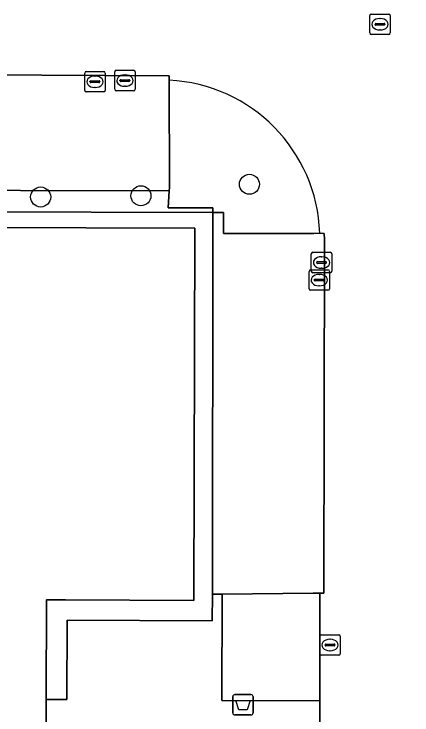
# Model space of a CAD drawing. Extents: x 161477 to 163040, y 383680 to 384871.
# Drawn here: x 162645.44 to 162664.88, y 384309.1 to 384343.35 of the extents above; entities that cross this region are included whole.
import ezdxf

# ---------------------------------------------------------------- set-up
doc = ezdxf.new("R2010")
doc.units = 0
for name, color, linetype in [('IMGEO_Afvalbak', 7, 'Continuous'), ('IMGEO_Boom', 7, 'Continuous'), ('IMGEO_Groenvoorziening', 7, 'Continuous'), ('IMGEO_Kolk', 7, 'Continuous'), ('IMGEO_Pand', 7, 'Continuous'), ('IMGEO_Parkeervlak_open', 7, 'Continuous'), ('IMGEO_Rijbaan_lokaal_open', 7, 'Continuous'), ('IMGEO_Rioolput', 7, 'Continuous'), ('IMGEO_Terreindeel_halfverhard', 7, 'Continuous'), ('IMGEO_Voetpad_open', 7, 'Continuous')]:
    doc.layers.add(name, color=color, linetype=linetype)

msp = doc.modelspace()

# ---------------------------------------------------------------- linework, layer by layer
at = {"layer": 'IMGEO_Afvalbak'}
for p, q in [((162656.125, 384309.2), (162656.125, 384310)), ((162656.125, 384310), (162656.125, 384309.2)), ((162656.225, 384310.1), (162657.015, 384310.1)), ((162657.015, 384310.1), (162656.225, 384310.1)), ((162657.115, 384310), (162657.115, 384309.2)), ((162657.115, 384309.2), (162657.115, 384310)), ((162657.015, 384309.1), (162656.225, 384309.1)), ((162656.225, 384309.1), (162657.015, 384309.1))]:
    msp.add_line(p, q, dxfattribs=at)
msp.add_lwpolyline([(162656.268, 384309.814), (162656.972, 384309.814), (162656.823, 384309.344), (162656.417, 384309.344), (162656.268, 384309.814)], dxfattribs=at)
for centre, start, end in [((162656.225, 384310), 90, 180), ((162656.225, 384310), 90, 180), ((162657.015, 384310), 0, 90), ((162657.015, 384310), 360, 90), ((162656.225, 384309.2), 180, 270), ((162656.225, 384309.2), 180, 270), ((162657.015, 384309.2), 270, 0), ((162657.015, 384309.2), 270, 0)]:
    msp.add_arc(centre, 0.1, start, end, dxfattribs=at)
at = {"layer": 'IMGEO_Boom'}
for centre in [(162656.94, 384335.03), (162651.64, 384334.47), (162646.74, 384334.41)]:
    msp.add_circle(centre, 0.489, dxfattribs=at)
at = {"layer": 'IMGEO_Groenvoorziening'}
msp.add_lwpolyline([(162653.019, 384334.718), (162631.203, 384334.755), (162631.164, 384334.999), (162631.156, 384335.123), (162631.206, 384339.91), (162631.208, 384340.238), (162627.215, 384340.258), (162627.178, 384333.962), (162627.175, 384333.735), (162631.336, 384333.722), (162655.154, 384333.649), (162655.154, 384333.742), (162655.154, 384333.874), (162652.967, 384333.881)], close=True, dxfattribs=at)
msp.add_lwpolyline([(162653.024, 384340.115), (162653.03, 384334.879), (162653.019, 384334.718), (162652.967, 384333.881), (162655.154, 384333.874), (162655.154, 384333.742), (162655.154, 384333.649), (162655.672, 384333.647), (162655.67, 384332.626), (162660.082, 384332.625), (162660.375, 384332.641)], dxfattribs=at)
msp.add_arc((162652.644, 384332.389), 7.735, 1.8646, 87.1847, dxfattribs=at)
at = {"layer": 'IMGEO_Kolk'}
for p, q in [((162648.891, 384339.615), (162648.891, 384340.467)), ((162648.966, 384340.541), (162649.818, 384340.541)), ((162649.892, 384340.467), (162649.892, 384339.615)), ((162650.356, 384339.673), (162650.356, 384340.525)), ((162650.431, 384340.599), (162651.283, 384340.599)), ((162651.357, 384340.525), (162651.357, 384339.673)), ((162649.193, 384340.084), (162649.591, 384340.084)), ((162649.379, 384340.321), (162649.404, 384340.321)), ((162650.615, 384340.093), (162650.615, 384340.105)), ((162650.658, 384340.142), (162651.056, 384340.142)), ((162650.844, 384340.379), (162650.869, 384340.379)), ((162651.099, 384340.105), (162651.099, 384340.093)), ((162649.15, 384340.035), (162649.15, 384340.047)), ((162649.588, 384339.998), (162649.19, 384339.998)), ((162649.402, 384339.761), (162649.377, 384339.761)), ((162649.634, 384340.047), (162649.634, 384340.035)), ((162651.053, 384340.056), (162650.655, 384340.056)), ((162650.867, 384339.819), (162650.842, 384339.819)), ((162649.818, 384339.541), (162648.966, 384339.541)), ((162651.283, 384339.599), (162650.431, 384339.599)), ((162659.963, 384330.782), (162659.963, 384331.634)), ((162660.038, 384331.708), (162660.89, 384331.708)), ((162660.964, 384331.634), (162660.964, 384330.782)), ((162660.222, 384331.202), (162660.222, 384331.214)), ((162660.265, 384331.251), (162660.663, 384331.251)), ((162660.451, 384331.488), (162660.476, 384331.488)), ((162660.706, 384331.214), (162660.706, 384331.202)), ((162659.926, 384330.85), (162660.778, 384330.85)), ((162660.66, 384331.165), (162660.262, 384331.165)), ((162660.474, 384330.928), (162660.449, 384330.928)), ((162659.851, 384329.924), (162659.851, 384330.776)), ((162660.89, 384330.708), (162660.038, 384330.708)), ((162660.339, 384330.63), (162660.364, 384330.63)), ((162660.852, 384330.776), (162660.852, 384329.924)), ((162660.11, 384330.344), (162660.11, 384330.356)), ((162660.548, 384330.307), (162660.15, 384330.307)), ((162660.153, 384330.393), (162660.551, 384330.393)), ((162660.594, 384330.356), (162660.594, 384330.344)), ((162660.778, 384329.85), (162659.926, 384329.85)), ((162660.362, 384330.07), (162660.337, 384330.07)), ((162660.376, 384312.093), (162660.376, 384312.945)), ((162660.451, 384313.019), (162661.303, 384313.019)), ((162660.864, 384312.799), (162660.889, 384312.799)), ((162661.377, 384312.945), (162661.377, 384312.093)), ((162660.635, 384312.513), (162660.635, 384312.525)), ((162661.073, 384312.476), (162660.675, 384312.476)), ((162660.678, 384312.562), (162661.076, 384312.562)), ((162661.119, 384312.525), (162661.119, 384312.513)), ((162661.303, 384312.019), (162660.451, 384312.019)), ((162660.887, 384312.239), (162660.862, 384312.239))]:
    msp.add_line(p, q, dxfattribs=at)
for points in [[(162648.891, 384339.615), (162648.891, 384340.467)], [(162648.966, 384340.541), (162649.818, 384340.541)], [(162649.892, 384340.467), (162649.892, 384339.615)], [(162650.356, 384339.673), (162650.356, 384340.525)], [(162650.431, 384340.599), (162651.283, 384340.599)], [(162651.357, 384340.525), (162651.357, 384339.673)], [(162649.818, 384339.541), (162648.966, 384339.541)], [(162651.283, 384339.599), (162650.431, 384339.599)], [(162659.963, 384330.782), (162659.963, 384331.634)], [(162660.038, 384331.708), (162660.89, 384331.708)], [(162660.964, 384331.634), (162660.964, 384330.782)], [(162659.926, 384330.85), (162660.778, 384330.85)], [(162659.851, 384329.924), (162659.851, 384330.776)], [(162660.89, 384330.708), (162660.038, 384330.708)], [(162660.852, 384330.776), (162660.852, 384329.924)], [(162660.778, 384329.85), (162659.926, 384329.85)], [(162660.376, 384312.093), (162660.376, 384312.945)], [(162660.451, 384313.019), (162661.303, 384313.019)], [(162661.377, 384312.945), (162661.377, 384312.093)], [(162661.303, 384312.019), (162660.451, 384312.019)]]:
    msp.add_lwpolyline(points, dxfattribs=at)
for centre, radius, start, end in [((162648.968, 384340.465), 0.0765, 91.552, 178.448), ((162648.968, 384340.465), 0.0765, 91.552, 178.448), ((162649.816, 384340.465), 0.0765, 1.552, 88.448), ((162649.816, 384340.465), 0.0765, 1.552, 88.448), ((162650.433, 384340.523), 0.0765, 91.552, 178.448), ((162650.433, 384340.523), 0.0765, 91.552, 178.448), ((162651.281, 384340.523), 0.0765, 1.552, 88.448), ((162651.281, 384340.523), 0.0765, 1.552, 88.448), ((162649.19, 384340.044), 0.0403, 85.8775, 175.7526), ((162649.595, 384340.046), 0.0386, 1.7309, 96.639), ((162650.655, 384340.102), 0.0403, 85.8775, 175.7526), ((162650.652, 384340.092), 0.0366, 178.938, 274.7102), ((162651.056, 384340.099), 0.043, 264.8664, 352.4533), ((162651.06, 384340.104), 0.0386, 1.7309, 96.639), ((162649.187, 384340.034), 0.0366, 178.938, 274.7102), ((162649.591, 384340.041), 0.043, 264.8664, 352.4533), ((162648.968, 384339.617), 0.0765, 181.552, 268.448), ((162648.968, 384339.617), 0.0765, 181.552, 268.448), ((162649.816, 384339.617), 0.0765, 271.552, 358.448), ((162649.816, 384339.617), 0.0765, 271.552, 358.448), ((162650.433, 384339.675), 0.0765, 181.552, 268.448), ((162650.433, 384339.675), 0.0765, 181.552, 268.448), ((162651.281, 384339.675), 0.0765, 271.552, 358.448), ((162651.281, 384339.675), 0.0765, 271.552, 358.448), ((162660.04, 384331.632), 0.0765, 91.552, 178.448), ((162660.04, 384331.632), 0.0765, 91.552, 178.448), ((162660.888, 384331.632), 0.0765, 1.552, 88.448), ((162660.888, 384331.632), 0.0765, 1.552, 88.448), ((162660.262, 384331.211), 0.0403, 85.8775, 175.7526), ((162660.259, 384331.201), 0.0366, 178.938, 274.7102), ((162660.663, 384331.208), 0.043, 264.8664, 352.4533), ((162660.667, 384331.213), 0.0386, 1.7309, 96.639), ((162659.928, 384330.774), 0.0765, 91.552, 178.448), ((162659.928, 384330.774), 0.0765, 91.552, 178.448), ((162660.776, 384330.774), 0.0765, 1.552, 88.448), ((162660.776, 384330.774), 0.0765, 1.552, 88.448), ((162660.04, 384330.784), 0.0765, 181.552, 268.448), ((162660.04, 384330.784), 0.0765, 181.552, 268.448), ((162660.888, 384330.784), 0.0765, 271.552, 358.448), ((162660.888, 384330.784), 0.0765, 271.552, 358.448), ((162660.15, 384330.353), 0.0403, 85.8775, 175.7526), ((162660.147, 384330.343), 0.0366, 178.938, 274.7102), ((162660.551, 384330.35), 0.043, 264.8664, 352.4533), ((162660.555, 384330.355), 0.0386, 1.7309, 96.639), ((162659.928, 384329.926), 0.0765, 181.552, 268.448), ((162659.928, 384329.926), 0.0765, 181.552, 268.448), ((162660.776, 384329.926), 0.0765, 271.552, 358.448), ((162660.776, 384329.926), 0.0765, 271.552, 358.448), ((162660.453, 384312.943), 0.0765, 91.552, 178.448), ((162660.453, 384312.943), 0.0765, 91.552, 178.448), ((162661.301, 384312.943), 0.0765, 1.552, 88.448), ((162661.301, 384312.943), 0.0765, 1.552, 88.448), ((162660.675, 384312.522), 0.0403, 85.8775, 175.7526), ((162660.672, 384312.512), 0.0366, 178.938, 274.7102), ((162661.076, 384312.519), 0.043, 264.8664, 352.4533), ((162661.08, 384312.524), 0.0386, 1.7309, 96.639), ((162660.453, 384312.095), 0.0765, 181.552, 268.448), ((162660.453, 384312.095), 0.0765, 181.552, 268.448), ((162661.301, 384312.095), 0.0765, 271.552, 358.448), ((162661.301, 384312.095), 0.0765, 271.552, 358.448)]:
    msp.add_arc(centre, radius, start, end, dxfattribs=at)
for centre, major_axis, ratio, start_param, end_param in [((162649.378, 384340.041), (-0.387, 0.002), 0.722429, 4.712389, 7.853982), ((162649.403, 384340.041), (-0.39, 0.002), 0.717154, 1.570796, 4.712389), ((162650.843, 384340.099), (-0.387, 0.002), 0.722429, 4.712389, 7.853982), ((162650.868, 384340.099), (-0.39, 0.002), 0.717154, 1.570796, 4.712389), ((162660.45, 384331.208), (-0.387, 0.002), 0.722429, 4.712389, 7.853982), ((162660.475, 384331.208), (-0.39, 0.002), 0.717154, 1.570796, 4.712389), ((162660.338, 384330.35), (-0.387, 0.002), 0.722429, 4.712389, 7.853982), ((162660.363, 384330.35), (-0.39, 0.002), 0.717154, 1.570796, 4.712389), ((162660.863, 384312.519), (-0.387, 0.002), 0.722429, 4.712389, 7.853982), ((162660.888, 384312.519), (-0.39, 0.002), 0.717154, 1.570796, 4.712389)]:
    msp.add_ellipse(centre, major_axis=major_axis, ratio=ratio, start_param=start_param, end_param=end_param, dxfattribs=at)
at = {"layer": 'IMGEO_Pand'}
msp.add_lwpolyline([(162654.137, 384283.898), (162654.137, 384284.031), (162654.149, 384285.923), (162654.149, 384286.057), (162654.183, 384296.921), (162647.937, 384296.918), (162647.017, 384296.917), (162646.993, 384301.603), (162646.98, 384304.059), (162648.946, 384304.541), (162648.966, 384307.068), (162647.004, 384307.57), (162647.01, 384309.857), (162647.023, 384314.722), (162647.953, 384314.719), (162654.224, 384314.699), (162654.279, 384332.889), (162627.643, 384332.965)], dxfattribs=at)
at = {"layer": 'IMGEO_Parkeervlak_open'}
for points in [[(162653.024, 384340.115), (162653.022, 384340.338), (162631.227, 384340.443), (162631.208, 384340.238), (162631.206, 384339.91), (162631.156, 384335.123), (162631.164, 384334.999), (162631.203, 384334.755), (162653.019, 384334.718), (162653.03, 384334.879)], [(162660.614, 384332.329), (162660.598, 384332.626), (162660.375, 384332.641), (162660.082, 384332.625), (162655.67, 384332.626), (162655.672, 384333.647), (162655.154, 384333.649), (162655.155, 384332.626), (162655.151, 384330.203), (162655.148, 384327.79), (162655.146, 384325.342), (162655.143, 384322.921), (162655.14, 384320.474), (162655.138, 384318.089), (162655.134, 384315.254), (162655.134, 384315.005), (162655.615, 384315.01), (162660.054, 384315.057), (162660.376, 384315.053), (162660.582, 384315.057)]]:
    msp.add_lwpolyline(points, close=True, dxfattribs=at)
at = {"layer": 'IMGEO_Rijbaan_lokaal_open'}
for points in [[(162617.387, 384340.291), (162625.115, 384340.271), (162627.215, 384340.258), (162631.208, 384340.238), (162631.227, 384340.443), (162653.022, 384340.338), (162653.024, 384340.115)], [(162660.375, 384332.641), (162660.598, 384332.626), (162660.614, 384332.329), (162660.582, 384315.057), (162660.376, 384315.053), (162660.385, 384311.755), (162660.38, 384309.793), (162660.369, 384305.019), (162660.379, 384301.737), (162660.373, 384301.545), (162666.396, 384301.622), (162666.394, 384301.805), (162666.378, 384312.603), (162666.431, 384331.282)]]:
    msp.add_lwpolyline(points, dxfattribs=at)
msp.add_arc((162652.644, 384332.389), 7.735, 1.8646, 87.1847, dxfattribs=at)
at = {"layer": 'IMGEO_Rioolput'}
for p, q in [((162662.819, 384342.424), (162662.819, 384343.276)), ((162662.894, 384343.35), (162663.746, 384343.35)), ((162663.82, 384343.276), (162663.82, 384342.424)), ((162663.078, 384342.844), (162663.078, 384342.856)), ((162663.121, 384342.893), (162663.519, 384342.893)), ((162663.307, 384343.13), (162663.332, 384343.13)), ((162663.562, 384342.856), (162663.562, 384342.844)), ((162663.516, 384342.807), (162663.118, 384342.807)), ((162663.33, 384342.57), (162663.305, 384342.57)), ((162663.746, 384342.35), (162662.894, 384342.35))]:
    msp.add_line(p, q, dxfattribs=at)
for points in [[(162662.819, 384342.424), (162662.819, 384343.276)], [(162662.894, 384343.35), (162663.746, 384343.35)], [(162663.82, 384343.276), (162663.82, 384342.424)], [(162663.746, 384342.35), (162662.894, 384342.35)]]:
    msp.add_lwpolyline(points, dxfattribs=at)
for centre, radius, start, end in [((162662.896, 384343.274), 0.0765, 91.552, 178.448), ((162662.896, 384343.274), 0.0765, 91.552, 178.448), ((162663.744, 384343.274), 0.0765, 1.552, 88.448), ((162663.744, 384343.274), 0.0765, 1.552, 88.448), ((162663.118, 384342.853), 0.0403, 85.8775, 175.7526), ((162663.115, 384342.843), 0.0366, 178.938, 274.7102), ((162663.519, 384342.85), 0.043, 264.8664, 352.4533), ((162663.523, 384342.855), 0.0386, 1.7309, 96.639), ((162662.896, 384342.426), 0.0765, 181.552, 268.448), ((162662.896, 384342.426), 0.0765, 181.552, 268.448), ((162663.744, 384342.426), 0.0765, 271.552, 358.448), ((162663.744, 384342.426), 0.0765, 271.552, 358.448)]:
    msp.add_arc(centre, radius, start, end, dxfattribs=at)
for centre, major_axis, ratio, start_param, end_param in [((162663.306, 384342.85), (-0.387, 0.002), 0.722429, 4.712389, 7.853982), ((162663.331, 384342.85), (-0.39, 0.002), 0.717154, 1.570796, 4.712389)]:
    msp.add_ellipse(centre, major_axis=major_axis, ratio=ratio, start_param=start_param, end_param=end_param, dxfattribs=at)
at = {"layer": 'IMGEO_Terreindeel_halfverhard'}
for points in [[(162655.154, 384333.649), (162631.336, 384333.722), (162627.175, 384333.735), (162627.164, 384332.967), (162627.643, 384332.965), (162654.279, 384332.889), (162654.224, 384314.699), (162647.953, 384314.719), (162647.023, 384314.722), (162647.01, 384309.857), (162647.949, 384309.853), (162648.011, 384309.853), (162648.027, 384313.726), (162655.122, 384313.702), (162655.134, 384315.005), (162655.134, 384315.254), (162655.138, 384318.089), (162655.14, 384320.474), (162655.143, 384322.921), (162655.146, 384325.342), (162655.148, 384327.79), (162655.151, 384330.203), (162655.155, 384332.626)], [(162660.376, 384315.053), (162660.054, 384315.057), (162655.615, 384315.01), (162655.599, 384309.815), (162660.38, 384309.793), (162660.385, 384311.755)]]:
    msp.add_lwpolyline(points, close=True, dxfattribs=at)
at = {"layer": 'IMGEO_Voetpad_open'}
msp.add_lwpolyline([(162660.369, 384305.019), (162660.38, 384309.793), (162655.599, 384309.815), (162655.615, 384315.01), (162655.134, 384315.005), (162655.122, 384313.702), (162648.027, 384313.726), (162648.011, 384309.853), (162647.949, 384309.853), (162647.01, 384309.857), (162647.004, 384307.57)], dxfattribs=at)

doc.saveas('drawing.dxf')
